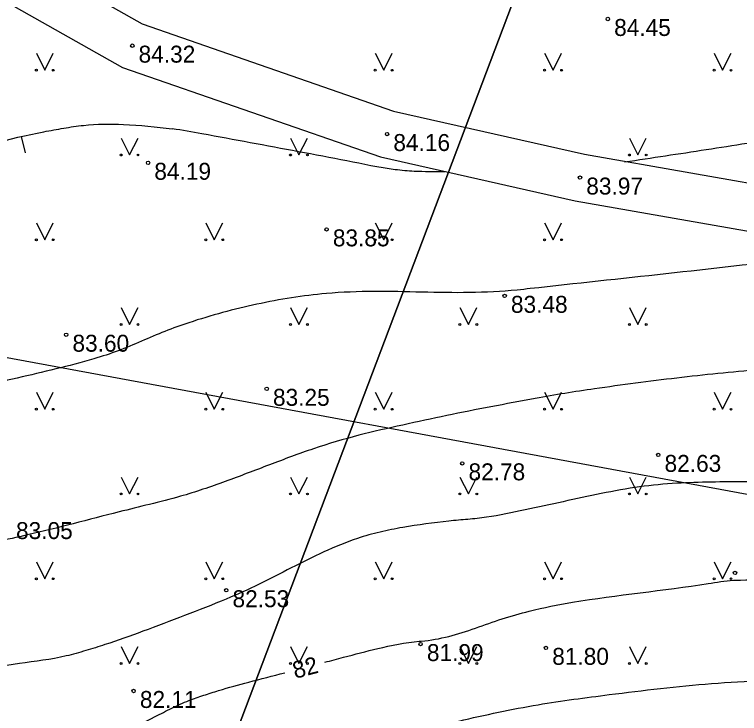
# Model space of a CAD drawing. Extents: x 576692 to 577659, y 273254 to 273799.
# Drawn here: x 577409.11 to 577430.5, y 273331.02 to 273351.64 of the extents above; entities that cross this region are included whole.
import ezdxf

# ---------------------------------------------------------------- set-up
doc = ezdxf.new("R2010")
doc.units = 0
for name, color, linetype in [('BUVE_BALK_####_####_#', 7, 'Continuous'), ('ELEK_ELEM_####_####_#', 7, 'Continuous'), ('GEOD_ELEM_####_TKST_#', 7, 'Continuous'), ('GEOD_SITP_####_TKST_#', 7, 'Continuous'), ('HIDT_REZV_####_TKST_#', 7, 'Continuous'), ('LKAN_ELEM_PAST_TKST_#', 7, 'Continuous'), ('RELJ_ELEM_####_####_#', 7, 'Continuous'), ('RELJ_HORZ_PAMT_####_#', 7, 'Continuous'), ('SILT_VADP_UDEN_####_#', 7, 'Continuous'), ('TERT_KRND_####_####_#', 7, 'Continuous')]:
    doc.layers.add(name, color=color, linetype=linetype)

msp = doc.modelspace()

# ---------------------------------------------------------------- linework, layer by layer
at = {"layer": 'BUVE_BALK_####_####_#'}
msp.add_spline([(577351.6427773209, 273371.2092263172), (577352.97, 273370.365), (577358.673, 273367), (577364.6310000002, 273363.026), (577370.451, 273359.144), (577374.944, 273356.298), (577379.507, 273353.374), (577386.453, 273349.697), (577394.005, 273344.76800000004), (577399.57, 273339.622), (577404.7400253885, 273334.5579201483), (577406.0809561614, 273332.74677946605), (577417.0040901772, 273319.80323600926), (577424.343, 273307.723), (577430.766, 273297.0030000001)], degree=3, dxfattribs=at)
at = {"layer": 'ELEK_ELEM_####_####_#'}
for points in [[(577391.4665358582, 273362.9127661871), (577398.650160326, 273359.4558788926), (577406.0210976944, 273355.23345782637), (577412.8711354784, 273351.364629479), (577420.2922767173, 273348.79121697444), (577425.9305913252, 273347.5195507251), (577432.1976022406, 273346.4195649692), (577437.655, 273344.873)], [(577390.8594641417, 273361.6512338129), (577397.997839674, 273358.2161211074), (577405.3289023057, 273354.01654217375), (577412.292864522, 273350.083370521), (577419.9077232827, 273347.4427830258), (577425.6554086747, 273346.1464492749), (577431.8883977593, 273345.0524350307), (577437.3831652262, 273343.52516647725)]]:
    msp.add_lwpolyline(points, dxfattribs=at)
at = {"layer": 'GEOD_ELEM_####_TKST_#'}
msp.add_line((577409.427458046, 273347.56057804), (577409.3166684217, 273348.04814922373), dxfattribs=at)
for points in [[(577402.6480426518, 273345.3579007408), (577403.7333146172, 273345.8632039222), (577404.7985484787, 273346.3874839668), (577405.8688516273, 273346.8946510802), (577406.9693314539, 273347.34861546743), (577409.9693670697, 273348.184084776), (577410.5568639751, 273348.2901674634), (577411.144427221, 273348.37366629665), (577412.3199104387, 273348.40068793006), (577413.763, 273348.275)], [(577434.1771020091, 273348.47880309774), (577434.1065805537, 273348.46255452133), (577431.9245278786, 273348.03807571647), (577429.5193178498, 273347.65054439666), (577427.1106594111, 273347.28617383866)], [(577421.7998616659, 273347.00765131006), (577420.900087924, 273347.0164756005), (577420.3398164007, 273347.06669499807), (577418.9113529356, 273347.3263987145), (577417.4870073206, 273347.59603357), (577414.6374679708, 273348.1227858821), (577413.763, 273348.275)], [(577418.2620853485, 273332.535595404), (577418.8142011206, 273332.68309849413), (577419.8230021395, 273332.94029032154), (577421.05, 273333.15400000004), (577421.1102108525, 273333.15875597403), (577421.9204650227, 273333.29964843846), (577422.7122940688, 273333.5430258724), (577423.4997088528, 273333.81523075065), (577424.2967202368, 273334.0426055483), (577425.571060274, 273334.3045487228), (577429.5756058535, 273334.8561664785), (577430.3219918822, 273334.9531159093), (577430.5284876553, 273334.9604605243), (577433.0435783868, 273334.8224865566), (577436.2967126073, 273334.6920252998), (577436.5356199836, 273334.71187279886), (577438.0945380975, 273335.010541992)], [(577411.3874786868, 273330.0495438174), (577412.2632492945, 273330.4452949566), (577413.2540404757, 273330.9334424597), (577413.7484526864, 273331.1798677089), (577414.2519131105, 273331.4077843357), (577414.6891133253, 273331.56074574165), (577415.1298326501, 273331.7006767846), (577416.01903397, 273331.9520443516), (577417.081909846, 273332.2263619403)]]:
    msp.add_spline(points, degree=3, dxfattribs=at)
at = {"layer": 'GEOD_SITP_####_TKST_#'}
for points in [[(577433.5996653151, 273344.5375938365), (577432.331124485, 273344.424579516), (577428.328766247, 273343.99333845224), (577424.3269426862, 273343.5576913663), (577423.9394098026, 273343.5163000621), (577422.5353704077, 273343.44054253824), (577421.1261166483, 273343.4539981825), (577419.7158096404, 273343.4730972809), (577418.3086105, 273343.4142701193), (577417.2785338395, 273343.2867618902), (577416.2592113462, 273343.0966660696), (577414.2516007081, 273342.55206968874), (577413.5441950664, 273342.29672742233), (577412.8525083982, 273342.00563890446), (577412.1600507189, 273341.7219984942), (577411.4503320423, 273341.48900054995), (577409.1859242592, 273340.91887754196), (577406.910344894, 273340.3937171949), (577406.7278393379, 273340.35272500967), (577405.4569016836, 273340.03805582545), (577404.6266889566, 273339.86318872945)], [(577436.9261505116, 273341.3566706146), (577436.8014574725, 273341.35054646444), (577436.5010465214, 273341.34832255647), (577436.2005847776, 273341.3515965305), (577435.9001164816, 273341.3553518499), (577435.599685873, 273341.3545719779), (577433.3413825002, 273341.29733263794), (577431.0849248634, 273341.1639405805), (577428.6478469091, 273340.9184471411), (577426.2202294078, 273340.6008108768), (577425.346203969, 273340.4678024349), (577424.475278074, 273340.3147728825), (577423.1670721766, 273340.07189136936), (577421.8621083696, 273339.81344522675), (577420.561231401, 273339.5345489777), (577419.2652860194, 273339.2303171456), (577417.9334371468, 273338.83468050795), (577416.6265510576, 273338.35817446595), (577415.3236093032, 273337.86786019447), (577414.003593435, 273337.4307988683), (577413.0917547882, 273337.19432819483), (577412.1910088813, 273336.97013203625), (577409.483722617, 273336.2906419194), (577408.5823980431, 273336.10268118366), (577408.1267164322, 273336.03231808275), (577407.6679526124, 273335.97508185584), (577405.8371942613, 273335.90310753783), (577403.8207594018, 273335.999544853)], [(577438.0372872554, 273338.04743362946), (577437.3563360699, 273337.8924677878), (577436.7940634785, 273337.8545007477), (577434.7576739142, 273337.83178223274), (577432.7206533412, 273337.84715766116), (577430.6837591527, 273337.8562179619), (577428.6477487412, 273337.81455406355), (577427.5539334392, 273337.70922873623), (577426.4208432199, 273337.51075109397), (577425.2973548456, 273337.27220110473), (577424.1734076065, 273337.02843357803), (577423.0389407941, 273336.81430332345), (577422.4831986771, 273336.75100771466), (577422.2041015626, 273336.7280787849), (577421.9255917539, 273336.69915567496), (577420.5648226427, 273336.5117050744), (577419.8916195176, 273336.37672602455), (577419.5583869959, 273336.2904729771), (577419.228, 273336.1884918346), (577418.2331138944, 273335.78972861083), (577417.2743580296, 273335.32006813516), (577416.3236790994, 273334.8374033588), (577415.3530237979, 273334.39962723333), (577414.12614276, 273333.9175196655), (577412.8916224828, 273333.4492257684), (577411.7749258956, 273333.0557293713), (577411.208936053, 273332.87956855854), (577410.6320993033, 273332.72060519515), (577409.2488802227, 273332.4970003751), (577406.3963880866, 273331.62216512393), (577404.7519505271, 273330.34253345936), (577403.5035482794, 273329.4364781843)], [(577416.7861694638, 273329.52152400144), (577418.1730817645, 273329.95742632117), (577418.9428795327, 273330.1286561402), (577419.394094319, 273330.216841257), (577420.050308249, 273330.3434704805), (577420.4407367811, 273330.4012283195), (577420.8445032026, 273330.4677262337), (577421.2545909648, 273330.5535288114), (577421.7345977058, 273330.6812352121), (577422.2167791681, 273330.8004336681), (577424.5601704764, 273331.28313983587), (577426.6566498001, 273331.58018460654), (577429.6760892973, 273331.90830558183), (577432.7602722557, 273332.04654826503), (577433.4130668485, 273332.05499950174), (577434.0660543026, 273332.05472638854), (577435.3712125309, 273332.0795970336), (577438.7934119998, 273332.28136085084), (577440.4494632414, 273332.3886524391)]]:
    msp.add_spline(points, degree=3, dxfattribs=at)
at = {"layer": 'LKAN_ELEM_PAST_TKST_#'}
for p, q in [((577409.75, 273350.5), (577410, 273350)), ((577410, 273350), (577410.25, 273350.5)), ((577419.75, 273350.5), (577420, 273350)), ((577420, 273350), (577420.25, 273350.5)), ((577424.75, 273350.5), (577425, 273350)), ((577425, 273350), (577425.25, 273350.5)), ((577429.75, 273350.5), (577430, 273350)), ((577430, 273350), (577430.25, 273350.5)), ((577412.25, 273348), (577412.5, 273347.5)), ((577412.5, 273347.5), (577412.75, 273348)), ((577417.25, 273348), (577417.5, 273347.5)), ((577417.5, 273347.5), (577417.75, 273348)), ((577427.25, 273348), (577427.5, 273347.5)), ((577427.5, 273347.5), (577427.75, 273348)), ((577409.75, 273345.5), (577410, 273345)), ((577410, 273345), (577410.25, 273345.5)), ((577414.75, 273345.5), (577415, 273345)), ((577415, 273345), (577415.25, 273345.5)), ((577419.75, 273345.5), (577420, 273345)), ((577420, 273345), (577420.25, 273345.5)), ((577424.75, 273345.5), (577425, 273345)), ((577425, 273345), (577425.25, 273345.5)), ((577412.25, 273343), (577412.5, 273342.5)), ((577412.5, 273342.5), (577412.75, 273343)), ((577417.25, 273343), (577417.5, 273342.5)), ((577417.5, 273342.5), (577417.75, 273343)), ((577422.25, 273343), (577422.5, 273342.5)), ((577422.5, 273342.5), (577422.75, 273343)), ((577427.25, 273343), (577427.5, 273342.5)), ((577427.5, 273342.5), (577427.75, 273343)), ((577409.75, 273340.5), (577410, 273340)), ((577410, 273340), (577410.25, 273340.5)), ((577414.75, 273340.5), (577415, 273340)), ((577415, 273340), (577415.25, 273340.5)), ((577419.75, 273340.5), (577420, 273340)), ((577420, 273340), (577420.25, 273340.5)), ((577424.75, 273340.5), (577425, 273340)), ((577425, 273340), (577425.25, 273340.5)), ((577429.75, 273340.5), (577430, 273340)), ((577430, 273340), (577430.25, 273340.5)), ((577412.25, 273338), (577412.5, 273337.5)), ((577412.5, 273337.5), (577412.75, 273338)), ((577417.25, 273338), (577417.5, 273337.5)), ((577417.5, 273337.5), (577417.75, 273338)), ((577422.25, 273338), (577422.5, 273337.5)), ((577422.5, 273337.5), (577422.75, 273338)), ((577427.25, 273338), (577427.5, 273337.5)), ((577427.5, 273337.5), (577427.75, 273338)), ((577409.75, 273335.5), (577410, 273335)), ((577410, 273335), (577410.25, 273335.5)), ((577414.75, 273335.5), (577415, 273335)), ((577415, 273335), (577415.25, 273335.5)), ((577419.75, 273335.5), (577420, 273335)), ((577420, 273335), (577420.25, 273335.5)), ((577424.75, 273335.5), (577425, 273335)), ((577425, 273335), (577425.25, 273335.5)), ((577429.75, 273335.5), (577430, 273335)), ((577430, 273335), (577430.25, 273335.5)), ((577412.25, 273333), (577412.5, 273332.5)), ((577412.5, 273332.5), (577412.75, 273333)), ((577417.25, 273333), (577417.5, 273332.5)), ((577417.5, 273332.5), (577417.75, 273333)), ((577422.25, 273333), (577422.5, 273332.5)), ((577422.5, 273332.5), (577422.75, 273333)), ((577427.25, 273333), (577427.5, 273332.5)), ((577427.5, 273332.5), (577427.75, 273333))]:
    msp.add_line(p, q, dxfattribs=at)
for centre, radius in [((577409.7497200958, 273349.99954969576), 0.02800000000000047), ((577410.2497200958, 273349.99954969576), 0.02630589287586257), ((577419.7497200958, 273349.99954969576), 0.02800000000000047), ((577420.2497200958, 273349.99954969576), 0.02630589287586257), ((577424.7497200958, 273349.99954969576), 0.02800000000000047), ((577425.2497200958, 273349.99954969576), 0.02630589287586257), ((577429.7497200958, 273349.99954969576), 0.02800000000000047), ((577430.2497200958, 273349.99954969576), 0.02630589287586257), ((577412.2497200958, 273347.49954969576), 0.02800000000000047), ((577412.7497200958, 273347.49954969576), 0.02630589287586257), ((577417.2497200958, 273347.49954969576), 0.02800000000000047), ((577417.7497200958, 273347.49954969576), 0.02630589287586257), ((577427.2497200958, 273347.49954969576), 0.02800000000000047), ((577427.7497200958, 273347.49954969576), 0.02630589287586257), ((577409.7497200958, 273344.99954969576), 0.02800000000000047), ((577410.2497200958, 273344.99954969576), 0.02630589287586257), ((577414.7497200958, 273344.99954969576), 0.02800000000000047), ((577415.2497200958, 273344.99954969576), 0.02630589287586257), ((577419.7497200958, 273344.99954969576), 0.02800000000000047), ((577420.2497200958, 273344.99954969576), 0.02630589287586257), ((577424.7497200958, 273344.99954969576), 0.02800000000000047), ((577425.2497200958, 273344.99954969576), 0.02630589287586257), ((577412.2497200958, 273342.49954969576), 0.02800000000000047), ((577412.7497200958, 273342.49954969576), 0.02630589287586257), ((577417.2497200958, 273342.49954969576), 0.02800000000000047), ((577417.7497200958, 273342.49954969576), 0.02630589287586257), ((577422.2497200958, 273342.49954969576), 0.02800000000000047), ((577422.7497200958, 273342.49954969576), 0.02630589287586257), ((577427.2497200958, 273342.49954969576), 0.02800000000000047), ((577427.7497200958, 273342.49954969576), 0.02630589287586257), ((577409.7497200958, 273339.99954969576), 0.02800000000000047), ((577410.2497200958, 273339.99954969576), 0.02630589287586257), ((577414.7497200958, 273339.99954969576), 0.02800000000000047), ((577415.2497200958, 273339.99954969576), 0.02630589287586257), ((577419.7497200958, 273339.99954969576), 0.02800000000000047), ((577420.2497200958, 273339.99954969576), 0.02630589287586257), ((577424.7497200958, 273339.99954969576), 0.02800000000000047), ((577425.2497200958, 273339.99954969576), 0.02630589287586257), ((577429.7497200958, 273339.99954969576), 0.02800000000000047), ((577430.2497200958, 273339.99954969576), 0.02630589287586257), ((577412.2497200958, 273337.49954969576), 0.02800000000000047), ((577412.7497200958, 273337.49954969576), 0.02630589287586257), ((577417.2497200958, 273337.49954969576), 0.02800000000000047), ((577417.7497200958, 273337.49954969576), 0.02630589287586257), ((577422.2497200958, 273337.49954969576), 0.02800000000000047), ((577422.7497200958, 273337.49954969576), 0.02630589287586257), ((577427.2497200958, 273337.49954969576), 0.02800000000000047), ((577427.7497200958, 273337.49954969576), 0.02630589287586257), ((577409.7497200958, 273334.99954969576), 0.02800000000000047), ((577410.2497200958, 273334.99954969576), 0.02630589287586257), ((577414.7497200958, 273334.99954969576), 0.02800000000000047), ((577415.2497200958, 273334.99954969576), 0.02630589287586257), ((577419.7497200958, 273334.99954969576), 0.02800000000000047), ((577420.2497200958, 273334.99954969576), 0.02630589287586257), ((577424.7497200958, 273334.99954969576), 0.02800000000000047), ((577425.2497200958, 273334.99954969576), 0.02630589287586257), ((577429.7497200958, 273334.99954969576), 0.02800000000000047), ((577430.2497200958, 273334.99954969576), 0.02630589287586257), ((577412.2497200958, 273332.49954969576), 0.02800000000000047), ((577412.7497200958, 273332.49954969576), 0.02630589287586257), ((577417.2497200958, 273332.49954969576), 0.02800000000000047), ((577417.7497200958, 273332.49954969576), 0.02630589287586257), ((577422.2497200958, 273332.49954969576), 0.02800000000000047), ((577422.7497200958, 273332.49954969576), 0.02630589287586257), ((577427.2497200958, 273332.49954969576), 0.02800000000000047), ((577427.7497200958, 273332.49954969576), 0.02630589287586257)]:
    msp.add_circle(centre, radius, dxfattribs=at)
at = {"layer": 'RELJ_ELEM_####_####_#'}
for centre in [(577426.615, 273351.511), (577412.5820000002, 273350.724), (577420.1, 273348.1170000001), (577413.046, 273347.269), (577425.793, 273346.833), (577418.314, 273345.305), (577423.57, 273343.34400000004), (577410.63, 273342.197), (577416.547, 273340.6010000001), (577428.103, 273338.652), (577422.318, 273338.403), (577430.368, 273335.17000000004), (577415.353, 273334.66), (577421.0900000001, 273333.071), (577424.788, 273332.96), (577412.62, 273331.688)]:
    msp.add_circle(centre, 0.05, dxfattribs=at)
at = {"layer": 'SILT_VADP_UDEN_####_#'}
for points in [[(577460.2909718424, 273448.2865959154), (577398.8420000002, 273286.1370000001), (577289.6009999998, 273346.4320000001), (577272.7860000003, 273380.4199999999), (577302.2539999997, 273414.06599999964), (577315.625, 273397.6030000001), (577368.017, 273418.909), (577393.6270000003, 273501.73499999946), (577402.1785000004, 273529.3914999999)], [(577460.8186989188, 273281.8796202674), (577398.8420000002, 273286.1370000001), (577460.2909718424, 273448.2865959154)], [(577460.8186989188, 273281.8796202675), (577398.8420000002, 273286.1370000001), (577460.2909718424, 273448.2865959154)]]:
    msp.add_lwpolyline(points, dxfattribs=at)
at = {"layer": 'TERT_KRND_####_####_#'}
msp.add_lwpolyline([(577471.439, 273417.9430000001), (577504.9380000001, 273370.44200000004), (577469.5600000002, 273330.315), (577408.7810000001, 273341.539), (577378.0530000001, 273361.375), (577348.4600000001, 273393.65400000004), (577360.3275567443, 273412.588858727)], dxfattribs=at)

# ---------------------------------------------------------------- texts
at = {"layer": 'HIDT_REZV_####_TKST_#'}
for s, p in [(' 84.45', (577426.615, 273351.011)), (' 84.32', (577412.5820000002, 273350.224)), (' 84.16', (577420.1, 273347.6170000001)), (' 84.19', (577413.046, 273346.769)), (' 83.97', (577425.793, 273346.333)), (' 83.85', (577418.314, 273344.805)), (' 83.48', (577423.57, 273342.84400000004)), (' 83.60', (577410.63, 273341.697)), (' 83.25', (577416.547, 273340.1010000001)), (' 82.63', (577428.103, 273338.152)), (' 82.78', (577422.318, 273337.903)), (' 83.05', (577408.9650000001, 273336.17000000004)), (' 82.53', (577415.353, 273334.16)), (' 81.99', (577421.0900000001, 273332.571)), (' 81.80', (577424.788, 273332.46)), (' 82.11', (577412.62, 273331.188))]:
    msp.add_text(s, height=0.5, dxfattribs=at).set_placement(p)
at = {"layer": 'RELJ_HORZ_PAMT_####_#'}
msp.add_text('82', height=0.5, rotation=14.686207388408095, dxfattribs=at).set_placement((577417.3876242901, 273332.0459995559))

doc.saveas('drawing.dxf')
